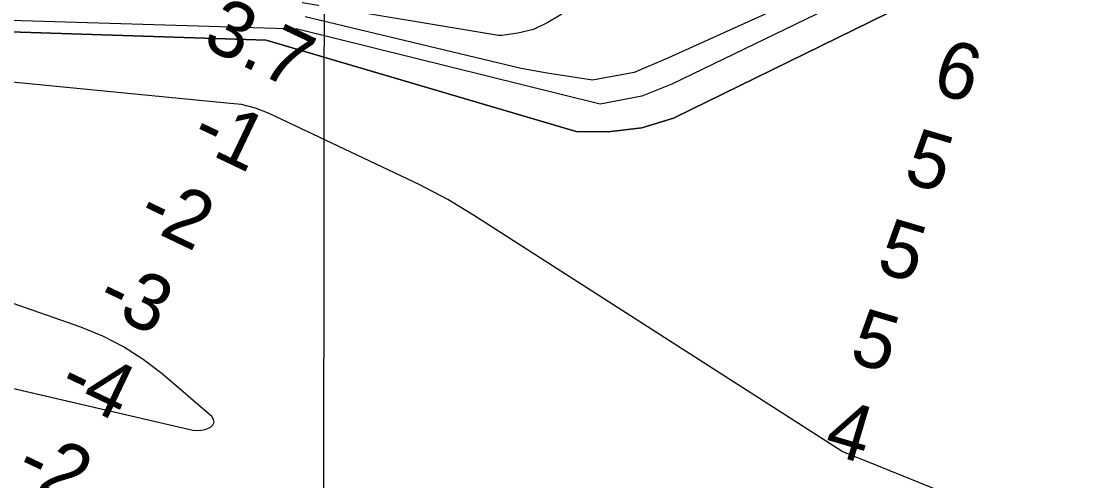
# Model space of a CAD drawing. Extents: x 3219052 to 3256913, y 800770 to 826146.
# Drawn here: x 3238618 to 3239757, y 812354 to 812843 of the extents above; entities that cross this region are included whole.
import ezdxf

# ---------------------------------------------------------------- set-up
doc = ezdxf.new("R2010")
doc.units = 0
for name, color, linetype in [('V-GRID-MAJR', 7, 'Continuous'), ('V-RIVR-RANG', 7, 'Continuous'), ('V-TOPO-DPTH', 7, 'Continuous'), ('V-TOPO-MINR', 7, 'Continuous'), ('V-TOPO-WATR', 7, 'Continuous')]:
    doc.layers.add(name, color=color, linetype=linetype)

msp = doc.modelspace()

# ---------------------------------------------------------------- linework, layer by layer
at = {"layer": 'V-GRID-MAJR'}
msp.add_spline([(3238932.4, 806165.2), (3238939.4, 812224), (3238946.5, 818286.2), (3238953.5, 824348.4), (3238953.5, 824351.8)], degree=3, dxfattribs=at)
at = {"layer": 'V-TOPO-DPTH'}
for points in [[(3239688.3, 812977), (3239306, 812803.9), (3239269.5, 812788.5), (3239225.2, 812780.1), (3239177.2, 812787.8), (3239149.4, 812792.7), (3238919.7, 812847.6)], [(3238049.9, 812849.9), (3238878.2, 812822.9), (3239207.8, 812725.6), (3239242, 812725.3), (3239277.9, 812729.4), (3239311.6, 812739.9), (3239626.4, 812894.4)], [(3238049.9, 812849.9), (3238878.2, 812822.9), (3239207.8, 812725.6), (3239242, 812725.3), (3239277.9, 812729.4), (3239311.6, 812739.9), (3239626.4, 812894.4)], [(3238015.8, 812590.2), (3238800.1, 812407.8), (3238805, 812407.5), (3238809.9, 812407.8)], [(3238151.1, 812558.8), (3238800.1, 812407.8), (3238805, 812407.5), (3238809.9, 812407.8)], [(3238809.9, 812407.8), (3238814.5, 812409), (3238819.1, 812410.9), (3238821.5, 812413.5), (3238822.7, 812416.2), (3238822.1, 812419.2), (3238820.3, 812422.2), (3238767.4, 812467.7), (3238747.5, 812482.9), (3238726.6, 812496.6), (3238704.4, 812507.8), (3238681.2, 812517.4), (3238601.9, 812545.2)], [(3238809.9, 812407.8), (3238814.5, 812409), (3238819.1, 812410.9), (3238821.5, 812413.5), (3238822.7, 812416.2), (3238822.1, 812419.2), (3238820.3, 812422.2), (3238767.4, 812467.7), (3238747.5, 812482.9), (3238726.6, 812496.6), (3238704.4, 812507.8), (3238681.2, 812517.4), (3238601.9, 812545.2)]]:
    msp.add_lwpolyline(points, dxfattribs=at)
at = {"layer": 'V-TOPO-MINR'}
for points in [[(3238516.5, 813604.5), (3239064.6, 813354.5), (3239094.9, 813340.4), (3239125.1, 813326.2), (3239155.2, 813311.6), (3239185.1, 813296.7), (3239393.6, 813192.2), (3239442.8, 813167.4), (3239491.9, 813142.3), (3239540.9, 813117), (3239589.8, 813091.4), (3239721, 813002.9), (3239742, 812992.3), (3239704, 812967), (3239309.6, 812775.8), (3239277.9, 812763.2), (3239233.6, 812754.8), (3238911.4, 812834.4), (3238570.3, 812844.9)], [(3239688.3, 812977), (3239306, 812803.9), (3239269.5, 812788.5), (3239225.2, 812780.1), (3239177.2, 812787.8), (3239149.4, 812792.7), (3238919.7, 812847.6)], [(3239192.6, 812850.5), (3239177.8, 812841.4), (3239162.4, 812834.2), (3239145.9, 812830.1), (3239128.7, 812827.9), (3239125.3, 812827.9), (3238916.4, 812862.5)], [(3239757.2, 812277.1), (3239512.9, 812376.1), (3239501.9, 812380.6), (3239490.9, 812385.2), (3239099.9, 812635.9), (3239071.3, 812653.2), (3239041.5, 812668.9), (3238881.3, 812744.8), (3238866.7, 812750.3), (3238851.8, 812754.3), (3238836.5, 812755.9), (3238060.3, 812831.5)], [(3238015.8, 812590.2), (3238800.1, 812407.8), (3238805, 812407.5), (3238809.9, 812407.8)], [(3238809.9, 812407.8), (3238814.5, 812409), (3238819.1, 812410.9), (3238821.5, 812413.5), (3238822.7, 812416.2), (3238822.1, 812419.2), (3238820.3, 812422.2), (3238767.4, 812467.7), (3238747.5, 812482.9), (3238726.6, 812496.6), (3238704.4, 812507.8), (3238681.2, 812517.4), (3238601.9, 812545.2)]]:
    msp.add_lwpolyline(points, dxfattribs=at)
at = {"layer": 'V-TOPO-WATR'}
msp.add_lwpolyline([(3239626.4, 812894.4), (3239311.6, 812739.9), (3239277.9, 812729.4), (3239242, 812725.3), (3239207.8, 812725.6), (3238878.2, 812822.9), (3238049.9, 812849.9)], dxfattribs=at)

# ---------------------------------------------------------------- texts
at = {"layer": 'V-RIVR-RANG'}
for s, rotation, p in [('3.7', 334.4693, (3238808.6, 812816.6)), ('6', 343.4398, (3239584.4, 812768)), ('-1', 334.4693, (3238795.4, 812712.1)), ('5', 343.4398, (3239554.3, 812672.6)), ('-2', 334.4693, (3238738.7, 812628.3)), ('5', 343.4398, (3239525.5, 812576.9)), ('-3', 334.4693, (3238695, 812538.4)), ('5', 343.4398, (3239496.8, 812481.1)), ('-4', 334.4693, (3238654.5, 812446.9)), ('4', 343.4398, (3239469.6, 812384.8)), ('-2', 334.4693, (3238608.9, 812357.8))]:
    msp.add_text(s, height=60, rotation=rotation, dxfattribs=at).set_placement(p)

doc.saveas('drawing.dxf')
